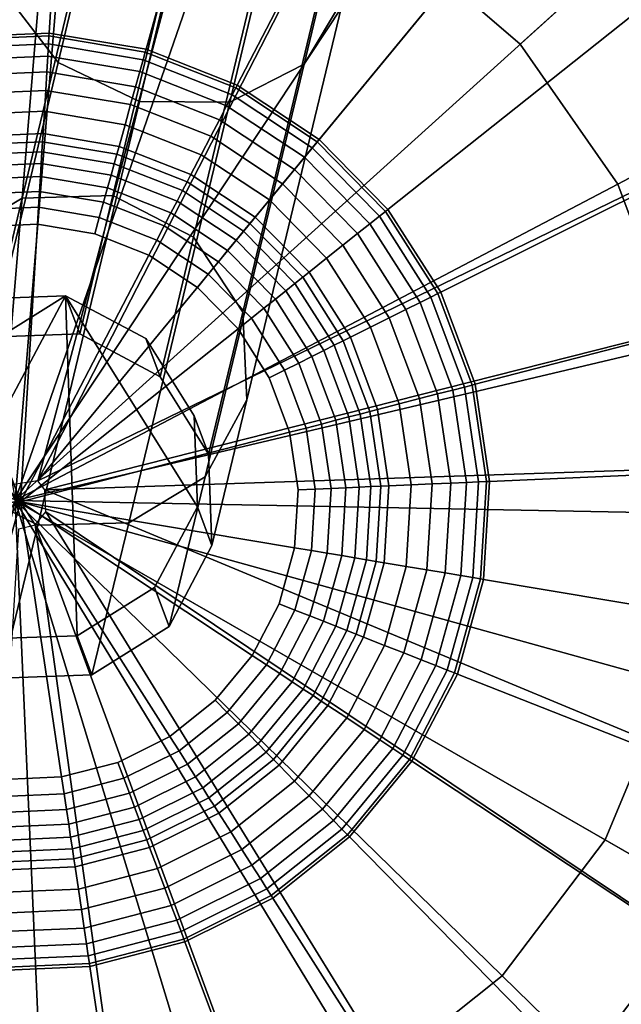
# Model space of a CAD drawing. Extents: x -43.1 to 43.1, y -41.3 to 41.3.
# Tile 301 of 656: x -5.1 to -4.57, y -18.104 to -17.236. Entities that reach past the tile are written whole.
import ezdxf

# ---------------------------------------------------------------- set-up
doc = ezdxf.new("R2010")
doc.units = 0
for name, color, linetype in [('CABLE.1', 18, 'CONTINUOUS'), ('LAMP', 7, 'CONTINUOUS'), ('LAMP_SUPPORT', 18, 'CONTINUOUS'), ('METAL_BASE', 254, 'CONTINUOUS')]:
    doc.layers.add(name, color=color, linetype=linetype)

msp = doc.modelspace()

# ---------------------------------------------------------------- linework, layer by layer
at = {"layer": 'CABLE.1'}
for points in [[(-4.9339, -16.7207, 41.2379), (-4.9808, -16.67, 41.2794), (-5.1113, -17.2154, 41.9161), (-5.0664, -17.2743, 41.8841)], [(-4.6869, -16.6835, 41.3387), (-4.7187, -16.7306, 41.2814), (-4.8492, -17.2757, 41.9177), (-4.8147, -17.2174, 41.962)], [(-4.8613, -16.7521, 41.2232), (-4.9339, -16.7207, 41.2379), (-5.0664, -17.2743, 41.8841), (-4.9945, -17.3086, 41.8728)], [(-4.7187, -16.7306, 41.2814), (-4.7826, -16.7558, 41.2391), (-4.915, -17.3091, 41.8851), (-4.8492, -17.2757, 41.9177)], [(-4.7826, -16.7558, 41.2391), (-4.8613, -16.7521, 41.2232), (-4.9945, -17.3086, 41.8728), (-4.915, -17.3091, 41.8851)], [(-5.0829, -17.0893, 42.0043), (-5.017, -17.0559, 42.037), (-5.0982, -17.3937, 42.7105), (-5.1657, -17.4342, 42.692)], [(-5.017, -17.0559, 42.037), (-4.9375, -17.0565, 42.0493), (-5.018, -17.3915, 42.7175), (-5.0982, -17.3937, 42.7105)], [(-4.9375, -17.0565, 42.0493), (-4.8657, -17.0908, 42.0379), (-4.9468, -17.4283, 42.7111), (-5.018, -17.3915, 42.7175)], [(-5.1174, -17.1477, 41.9601), (-5.0829, -17.0893, 42.0043), (-5.1657, -17.4342, 42.692), (-5.2025, -17.5022, 42.667)], [(-4.8657, -17.0908, 42.0379), (-4.8207, -17.1497, 42.006), (-4.9035, -17.4942, 42.693), (-4.9468, -17.4283, 42.7111)], [(-4.8207, -17.1497, 42.006), (-4.8147, -17.2174, 41.962), (-4.8998, -17.5715, 42.6681), (-4.9035, -17.4942, 42.693)], [(-5.0664, -17.2743, 41.8841), (-5.1113, -17.2154, 41.9161), (-5.1988, -17.5795, 42.6421), (-5.1555, -17.6454, 42.6241)], [(-4.8147, -17.2174, 41.962), (-4.8492, -17.2757, 41.9177), (-4.9366, -17.6395, 42.6431), (-4.8998, -17.5715, 42.6681)], [(-4.9945, -17.3086, 41.8728), (-5.0664, -17.2743, 41.8841), (-5.1555, -17.6454, 42.6241), (-5.0842, -17.6821, 42.6177)], [(-4.8492, -17.2757, 41.9177), (-4.915, -17.3091, 41.8851), (-5.0041, -17.68, 42.6247), (-4.9366, -17.6395, 42.6431)], [(-4.915, -17.3091, 41.8851), (-4.9945, -17.3086, 41.8728), (-5.0842, -17.6821, 42.6177), (-5.0041, -17.68, 42.6247)], [(-5.1657, -17.4342, 42.692), (-5.0982, -17.3937, 42.7105), (-5.1276, -17.5164, 43.4459), (-5.1957, -17.5591, 43.4413)], [(-5.0982, -17.3937, 42.7105), (-5.018, -17.3915, 42.7175), (-5.0473, -17.5135, 43.4482), (-5.1276, -17.5164, 43.4459)], [(-5.018, -17.3915, 42.7175), (-4.9468, -17.4283, 42.7111), (-4.9763, -17.5513, 43.4474), (-5.0473, -17.5135, 43.4482)], [(-4.9468, -17.4283, 42.7111), (-4.9035, -17.4942, 42.693), (-4.9336, -17.6196, 43.4438), (-4.9763, -17.5513, 43.4474)], [(-5.0599, -17.4798, 44.6056), (-5.2461, -17.5963, 44.607), (-5.2084, -17.5253, 44.6053), (-5.1402, -17.4827, 44.6048)], [(-5.0599, -17.4798, 44.6056), (-5.2007, -17.7447, 44.6118), (-5.2433, -17.6766, 44.6094), (-5.2461, -17.5963, 44.607)], [(-5.0599, -17.4798, 44.6056), (-5.0494, -17.7796, 44.6145), (-5.1297, -17.7824, 44.6137), (-5.2007, -17.7447, 44.6118)], [(-5.1276, -17.5164, 43.4459), (-5.0473, -17.5135, 43.4482), (-5.0599, -17.4798, 44.6056), (-5.1402, -17.4827, 44.6048)], [(-5.0473, -17.5135, 43.4482), (-4.9763, -17.5513, 43.4474), (-4.9889, -17.5175, 44.6075), (-5.0599, -17.4798, 44.6056)], [(-5.0599, -17.4798, 44.6056), (-4.9435, -17.666, 44.6123), (-4.9812, -17.737, 44.614), (-5.0494, -17.7796, 44.6145)], [(-5.0599, -17.4798, 44.6056), (-4.9889, -17.5175, 44.6075), (-4.9463, -17.5857, 44.6099), (-4.9435, -17.666, 44.6123)], [(-4.9035, -17.4942, 42.693), (-4.8998, -17.5715, 42.6681), (-4.9307, -17.7001, 43.4384), (-4.9336, -17.6196, 43.4438)], [(-4.9763, -17.5513, 43.4474), (-4.9336, -17.6196, 43.4438), (-4.9463, -17.5857, 44.6099), (-4.9889, -17.5175, 44.6075)], [(-4.8998, -17.5715, 42.6681), (-4.9366, -17.6395, 42.6431), (-4.9684, -17.7713, 43.4326), (-4.9307, -17.7001, 43.4384)], [(-4.9336, -17.6196, 43.4438), (-4.9307, -17.7001, 43.4384), (-4.9435, -17.666, 44.6123), (-4.9463, -17.5857, 44.6099)], [(-5.0842, -17.6821, 42.6177), (-5.1555, -17.6454, 42.6241), (-5.1878, -17.7791, 43.4265), (-5.1168, -17.8169, 43.4257)], [(-4.9366, -17.6395, 42.6431), (-5.0041, -17.68, 42.6247), (-5.0365, -17.814, 43.428), (-4.9684, -17.7713, 43.4326)], [(-4.9307, -17.7001, 43.4384), (-4.9684, -17.7713, 43.4326), (-4.9812, -17.737, 44.614), (-4.9435, -17.666, 44.6123)], [(-5.0041, -17.68, 42.6247), (-5.0842, -17.6821, 42.6177), (-5.1168, -17.8169, 43.4257), (-5.0365, -17.814, 43.428)], [(-4.9684, -17.7713, 43.4326), (-5.0365, -17.814, 43.428), (-5.0494, -17.7796, 44.6145), (-4.9812, -17.737, 44.614)], [(-5.0365, -17.814, 43.428), (-5.1168, -17.8169, 43.4257), (-5.1297, -17.7824, 44.6137), (-5.0494, -17.7796, 44.6145)]]:
    msp.add_3dface(points, dxfattribs=at)
at = {"layer": 'LAMP'}
for points in [[(-5.0421, -16.9054, 49.367), (-5.2317, -16.9137, 49.367), (-5.1041, -17.6602, 49.367), (-4.8563, -16.9445, 49.367)], [(-4.6861, -17.0286, 49.367), (-4.8563, -16.9445, 49.367), (-5.1041, -17.6602, 49.367), (-4.5421, -17.1524, 49.367)], [(-5.2053, -17.0686, 52.4972), (-5.055, -17.0621, 52.4972), (-5.1041, -17.6602, 52.4972), (-5.3492, -17.1124, 52.4972)], [(-4.9077, -17.0931, 52.4972), (-4.7729, -17.1598, 52.4972), (-5.1041, -17.6602, 52.4972), (-5.055, -17.0621, 52.4972)], [(-4.7149, -17.0721, 52.4759), (-4.5808, -17.1874, 52.4759), (-4.6588, -17.2579, 52.4972), (-4.7729, -17.1598, 52.4972)], [(-4.4929, -17.1079, 52.4176), (-4.3747, -17.2773, 52.4176), (-4.4797, -17.3324, 52.4759), (-4.5808, -17.1874, 52.4759)], [(-4.4335, -17.3082, 49.367), (-4.5421, -17.1524, 49.367), (-5.1041, -17.6602, 49.367), (-4.367, -17.486, 49.367)], [(-4.6588, -17.2579, 52.4972), (-4.5727, -17.3813, 52.4972), (-5.1041, -17.6602, 52.4972), (-4.7729, -17.1598, 52.4972)], [(-4.5808, -17.1874, 52.4759), (-4.4797, -17.3324, 52.4759), (-4.5727, -17.3813, 52.4972), (-4.6588, -17.2579, 52.4972)], [(-4.4797, -17.3324, 52.4759), (-4.4177, -17.498, 52.4759), (-4.52, -17.5222, 52.4972), (-4.5727, -17.3813, 52.4972)], [(-4.52, -17.5222, 52.4972), (-4.5041, -17.6718, 52.4972), (-5.1041, -17.6602, 52.4972), (-4.5727, -17.3813, 52.4972)], [(-4.3468, -17.6748, 49.367), (-4.367, -17.486, 49.367), (-5.1041, -17.6602, 49.367), (-4.3743, -17.8627, 49.367)], [(-5.2603, -18.4014, 49.367), (-5.0711, -18.417, 49.367), (-5.1041, -17.6602, 49.367), (-5.4397, -18.3393, 49.367)], [(-5.078, -18.2599, 52.4972), (-5.2279, -18.2475, 52.4972), (-5.1041, -17.6602, 52.4972), (-4.9297, -18.2345, 52.4972)], [(-4.5041, -17.6718, 52.4972), (-4.5258, -17.8206, 52.4972), (-4.5838, -17.9594, 52.4972), (-5.1041, -17.6602, 52.4972)], [(-4.884, -18.385, 49.367), (-4.7106, -18.3074, 49.367), (-5.1041, -17.6602, 49.367), (-5.0711, -18.417, 49.367)], [(-4.7923, -18.1731, 52.4972), (-4.9297, -18.2345, 52.4972), (-5.1041, -17.6602, 52.4972), (-4.6746, -18.0794, 52.4972)], [(-4.5621, -18.1892, 49.367), (-4.4475, -18.0378, 49.367), (-5.1041, -17.6602, 49.367), (-4.7106, -18.3074, 49.367)], [(-4.5838, -17.9594, 52.4972), (-4.6746, -18.0794, 52.4972), (-5.1041, -17.6602, 52.4972)], [(-4.3743, -17.8627, 49.367), (-5.1041, -17.6602, 49.367), (-4.4475, -18.0378, 49.367)], [(-4.4245, -17.8487, 52.4759), (-4.4927, -18.0118, 52.4759), (-4.5838, -17.9594, 52.4972), (-4.5258, -17.8206, 52.4972)], [(-4.4927, -18.0118, 52.4759), (-4.5994, -18.1528, 52.4759), (-4.6746, -18.0794, 52.4972), (-4.5838, -17.9594, 52.4972)], [(-4.39, -18.0709, 52.4176), (-4.5145, -18.2356, 52.4176), (-4.5994, -18.1528, 52.4759), (-4.4927, -18.0118, 52.4759)], [(-4.5994, -18.1528, 52.4759), (-4.7377, -18.2629, 52.4759), (-4.7923, -18.1731, 52.4972), (-4.6746, -18.0794, 52.4972)]]:
    msp.add_3dface(points, dxfattribs=at)
at = {"layer": 'LAMP_SUPPORT'}
for points in [[(-5.1194, -17.6484, 48.7749), (-5.4343, -16.766, 48.7749), (-5.2408, -16.7159, 48.7749), (-5.0411, -16.7072, 48.7749)], [(-5.0843, -17.6431, 48.7749), (-5.1194, -17.6484, 48.7749), (-5.0411, -16.7072, 48.7749), (-4.844, -16.7402, 48.7749)], [(-5.0843, -17.6431, 48.7749), (-4.844, -16.7402, 48.7749), (-4.658, -16.8135, 48.7749)], [(-5.0843, -17.6431, 48.7749), (-4.658, -16.8135, 48.7749), (-4.4913, -16.9238, 48.7749)], [(-5.0526, -16.8948, 44.9914), (-5.213, -16.9018, 44.9914), (-5.1607, -17.252, 44.9914), (-5.0742, -17.2482, 44.9914)], [(-4.8942, -16.9213, 44.9914), (-5.0526, -16.8948, 44.9914), (-5.0742, -17.2482, 44.9914), (-4.9888, -17.2625, 44.9914)], [(-5.0843, -17.6431, 48.7749), (-4.4913, -16.9238, 48.7749), (-4.3513, -17.0663, 48.7749), (-4.2439, -17.2349, 48.7749)], [(-4.7448, -16.9801, 44.9914), (-4.8942, -16.9213, 44.9914), (-4.9888, -17.2625, 44.9914), (-4.9083, -17.2942, 44.9914)], [(-4.6109, -17.0688, 44.9914), (-4.7448, -16.9801, 44.9914), (-4.9083, -17.2942, 44.9914), (-4.8361, -17.342, 44.9914)], [(-4.4983, -17.1833, 44.9914), (-4.6109, -17.0688, 44.9914), (-4.8361, -17.342, 44.9914), (-4.7754, -17.4038, 44.9914)], [(-4.412, -17.3188, 44.9914), (-4.4983, -17.1833, 44.9914), (-4.7754, -17.4038, 44.9914), (-4.7289, -17.4768, 44.9914)], [(-5.0781, -17.6509, 48.7749), (-5.0843, -17.6431, 48.7749), (-4.2439, -17.2349, 48.7749), (-4.1739, -17.4221, 48.7749)], [(-5.0742, -17.2482, 44.9914), (-5.1607, -17.252, 44.9914), (-5.1603, -17.2546, 44.9718), (-5.0744, -17.2508, 44.9718)], [(-5.0744, -17.2508, 44.9718), (-5.1603, -17.2546, 44.9718), (-5.1593, -17.2615, 44.9195), (-5.0748, -17.2578, 44.9195)], [(-4.9895, -17.265, 44.9718), (-5.0744, -17.2508, 44.9718), (-5.0748, -17.2578, 44.9195), (-4.9914, -17.2718, 44.9195)], [(-4.9888, -17.2625, 44.9914), (-5.0742, -17.2482, 44.9914), (-5.0744, -17.2508, 44.9718), (-4.9895, -17.265, 44.9718)], [(-5.0748, -17.2578, 44.9195), (-5.1593, -17.2615, 44.9195), (-5.1577, -17.2721, 44.8443), (-5.0755, -17.2685, 44.8443)], [(-4.9914, -17.2718, 44.9195), (-5.0748, -17.2578, 44.9195), (-5.0755, -17.2685, 44.8443), (-4.9943, -17.2821, 44.8443)], [(-4.9083, -17.2942, 44.9914), (-4.9888, -17.2625, 44.9914), (-4.9895, -17.265, 44.9718), (-4.9095, -17.2966, 44.9718)], [(-5.0755, -17.2685, 44.8443), (-5.1577, -17.2721, 44.8443), (-5.1557, -17.2858, 44.756), (-5.0763, -17.2823, 44.756)], [(-4.9943, -17.2821, 44.8443), (-5.0755, -17.2685, 44.8443), (-5.0763, -17.2823, 44.756), (-4.998, -17.2955, 44.756)], [(-4.9127, -17.3027, 44.9195), (-4.9914, -17.2718, 44.9195), (-4.9943, -17.2821, 44.8443), (-4.9177, -17.3123, 44.8443)], [(-4.9095, -17.2966, 44.9718), (-4.9895, -17.265, 44.9718), (-4.9914, -17.2718, 44.9195), (-4.9127, -17.3027, 44.9195)], [(-5.0763, -17.2823, 44.756), (-5.1557, -17.2858, 44.756), (-5.1532, -17.3021, 44.6643), (-5.0773, -17.2988, 44.6643)], [(-4.998, -17.2955, 44.756), (-5.0763, -17.2823, 44.756), (-5.0773, -17.2988, 44.6643), (-5.0024, -17.3113, 44.6643)], [(-4.9177, -17.3123, 44.8443), (-4.9943, -17.2821, 44.8443), (-4.998, -17.2955, 44.756), (-4.9241, -17.3246, 44.756)], [(-5.0773, -17.2988, 44.6643), (-5.1532, -17.3021, 44.6643), (-5.1505, -17.3203, 44.5791), (-5.0784, -17.3171, 44.5791)], [(-5.0024, -17.3113, 44.6643), (-5.0773, -17.2988, 44.6643), (-5.0784, -17.3171, 44.5791), (-5.0073, -17.329, 44.5791)], [(-4.9241, -17.3246, 44.756), (-4.998, -17.2955, 44.756), (-5.0024, -17.3113, 44.6643), (-4.9317, -17.3391, 44.6643)], [(-4.8378, -17.344, 44.9718), (-4.9095, -17.2966, 44.9718), (-4.9127, -17.3027, 44.9195), (-4.8422, -17.3494, 44.9195)], [(-4.8361, -17.342, 44.9914), (-4.9083, -17.2942, 44.9914), (-4.9095, -17.2966, 44.9718), (-4.8378, -17.344, 44.9718)], [(-4.8422, -17.3494, 44.9195), (-4.9127, -17.3027, 44.9195), (-4.9177, -17.3123, 44.8443), (-4.849, -17.3577, 44.8443)], [(-4.9317, -17.3391, 44.6643), (-5.0024, -17.3113, 44.6643), (-5.0073, -17.329, 44.5791), (-4.9402, -17.3555, 44.5791)], [(-4.849, -17.3577, 44.8443), (-4.9177, -17.3123, 44.8443), (-4.9241, -17.3246, 44.756), (-4.8579, -17.3684, 44.756)], [(-5.0784, -17.3171, 44.5791), (-5.1505, -17.3203, 44.5791), (-5.1476, -17.3398, 44.5101), (-5.0796, -17.3369, 44.5101)], [(-5.0073, -17.329, 44.5791), (-5.0784, -17.3171, 44.5791), (-5.0796, -17.3369, 44.5101), (-5.0126, -17.3481, 44.5101)], [(-4.8579, -17.3684, 44.756), (-4.9241, -17.3246, 44.756), (-4.9317, -17.3391, 44.6643), (-4.8683, -17.3811, 44.6643)], [(-4.3558, -17.4692, 44.9914), (-4.412, -17.3188, 44.9914), (-4.7289, -17.4768, 44.9914), (-4.6986, -17.5579, 44.9914)], [(-4.9402, -17.3555, 44.5791), (-5.0073, -17.329, 44.5791), (-5.0126, -17.3481, 44.5101), (-4.9493, -17.373, 44.5101)], [(-5.0796, -17.3369, 44.5101), (-5.1476, -17.3398, 44.5101), (-5.1465, -17.3469, 44.4929), (-5.0801, -17.344, 44.4929)], [(-5.0126, -17.3481, 44.5101), (-5.0796, -17.3369, 44.5101), (-5.0801, -17.344, 44.4929), (-5.0145, -17.3549, 44.4929)], [(-4.8683, -17.3811, 44.6643), (-4.9317, -17.3391, 44.6643), (-4.9402, -17.3555, 44.5791), (-4.88, -17.3953, 44.5791)], [(-4.7754, -17.4038, 44.9914), (-4.8361, -17.342, 44.9914), (-4.8378, -17.344, 44.9718), (-4.7775, -17.4054, 44.9718)], [(-5.0801, -17.344, 44.4929), (-5.1465, -17.3469, 44.4929), (-5.1452, -17.3556, 44.477), (-5.0806, -17.3528, 44.477)], [(-5.0145, -17.3549, 44.4929), (-5.0801, -17.344, 44.4929), (-5.0806, -17.3528, 44.477), (-5.0168, -17.3634, 44.477)], [(-4.9493, -17.373, 44.5101), (-5.0126, -17.3481, 44.5101), (-5.0145, -17.3549, 44.4929), (-4.9526, -17.3793, 44.4929)], [(-4.7829, -17.4097, 44.9195), (-4.8422, -17.3494, 44.9195), (-4.849, -17.3577, 44.8443), (-4.7913, -17.4164, 44.8443)], [(-4.7775, -17.4054, 44.9718), (-4.8378, -17.344, 44.9718), (-4.8422, -17.3494, 44.9195), (-4.7829, -17.4097, 44.9195)], [(-5.0806, -17.3528, 44.477), (-5.1452, -17.3556, 44.477), (-5.1437, -17.3658, 44.4631), (-5.0812, -17.3631, 44.4631)], [(-5.0168, -17.3634, 44.477), (-5.0806, -17.3528, 44.477), (-5.0812, -17.3631, 44.4631), (-5.0196, -17.3734, 44.4631)], [(-4.9526, -17.3793, 44.4929), (-5.0145, -17.3549, 44.4929), (-5.0168, -17.3634, 44.477), (-4.9567, -17.3871, 44.477)], [(-4.88, -17.3953, 44.5791), (-4.9402, -17.3555, 44.5791), (-4.9493, -17.373, 44.5101), (-4.8926, -17.4105, 44.5101)], [(-4.7913, -17.4164, 44.8443), (-4.849, -17.3577, 44.8443), (-4.8579, -17.3684, 44.756), (-4.8022, -17.425, 44.756)], [(-5.0812, -17.3631, 44.4631), (-5.1437, -17.3658, 44.4631), (-5.142, -17.3774, 44.4514), (-5.082, -17.3748, 44.4514)], [(-5.0196, -17.3734, 44.4631), (-5.0812, -17.3631, 44.4631), (-5.082, -17.3748, 44.4514), (-5.0227, -17.3847, 44.4514)], [(-4.9567, -17.3871, 44.477), (-5.0168, -17.3634, 44.477), (-5.0196, -17.3734, 44.4631), (-4.9614, -17.3963, 44.4631)], [(-4.8022, -17.425, 44.756), (-4.8579, -17.3684, 44.756), (-4.8683, -17.3811, 44.6643), (-4.8151, -17.4353, 44.6643)], [(-5.082, -17.3748, 44.4514), (-5.142, -17.3774, 44.4514), (-5.14, -17.3903, 44.4425), (-5.0828, -17.3878, 44.4425)], [(-5.0227, -17.3847, 44.4514), (-5.082, -17.3748, 44.4514), (-5.0828, -17.3878, 44.4425), (-5.0262, -17.3972, 44.4425)], [(-4.9614, -17.3963, 44.4631), (-5.0196, -17.3734, 44.4631), (-5.0227, -17.3847, 44.4514), (-4.9669, -17.4067, 44.4514)], [(-4.8926, -17.4105, 44.5101), (-4.9493, -17.373, 44.5101), (-4.9526, -17.3793, 44.4929), (-4.8971, -17.416, 44.4929)], [(-4.9669, -17.4067, 44.4514), (-5.0227, -17.3847, 44.4514), (-5.0262, -17.3972, 44.4425), (-4.9729, -17.4183, 44.4425)], [(-4.8971, -17.416, 44.4929), (-4.9526, -17.3793, 44.4929), (-4.9567, -17.3871, 44.477), (-4.9027, -17.4228, 44.477)], [(-4.8151, -17.4353, 44.6643), (-4.8683, -17.3811, 44.6643), (-4.88, -17.3953, 44.5791), (-4.8295, -17.4467, 44.5791)], [(-5.0828, -17.3878, 44.4425), (-5.14, -17.3903, 44.4425), (-5.138, -17.4042, 44.4368), (-5.0836, -17.4018, 44.4368)], [(-5.0262, -17.3972, 44.4425), (-5.0828, -17.3878, 44.4425), (-5.0836, -17.4018, 44.4368), (-5.03, -17.4108, 44.4368)], [(-4.9027, -17.4228, 44.477), (-4.9567, -17.3871, 44.477), (-4.9614, -17.3963, 44.4631), (-4.9093, -17.4308, 44.4631)], [(-5.0836, -17.4018, 44.4368), (-5.138, -17.4042, 44.4368), (-5.1357, -17.4191, 44.4348), (-5.0845, -17.4168, 44.4348)], [(-5.03, -17.4108, 44.4368), (-5.0836, -17.4018, 44.4368), (-5.0845, -17.4168, 44.4348), (-5.034, -17.4253, 44.4348)], [(-4.9729, -17.4183, 44.4425), (-5.0262, -17.3972, 44.4425), (-5.03, -17.4108, 44.4368), (-4.9794, -17.4307, 44.4368)], [(-4.9093, -17.4308, 44.4631), (-4.9614, -17.3963, 44.4631), (-4.9669, -17.4067, 44.4514), (-4.9168, -17.4399, 44.4514)], [(-4.8295, -17.4467, 44.5791), (-4.88, -17.3953, 44.5791), (-4.8926, -17.4105, 44.5101), (-4.8449, -17.459, 44.5101)], [(-4.9794, -17.4307, 44.4368), (-5.03, -17.4108, 44.4368), (-5.034, -17.4253, 44.4348), (-4.9863, -17.4441, 44.4348)], [(-4.9168, -17.4399, 44.4514), (-4.9669, -17.4067, 44.4514), (-4.9729, -17.4183, 44.4425), (-4.925, -17.4499, 44.4425)], [(-4.8449, -17.459, 44.5101), (-4.8926, -17.4105, 44.5101), (-4.8971, -17.416, 44.4929), (-4.8505, -17.4635, 44.4929)], [(-4.7375, -17.481, 44.9195), (-4.7829, -17.4097, 44.9195), (-4.7913, -17.4164, 44.8443), (-4.7471, -17.4858, 44.8443)], [(-4.7313, -17.4779, 44.9718), (-4.7775, -17.4054, 44.9718), (-4.7829, -17.4097, 44.9195), (-4.7375, -17.481, 44.9195)], [(-4.7289, -17.4768, 44.9914), (-4.7754, -17.4038, 44.9914), (-4.7775, -17.4054, 44.9718), (-4.7313, -17.4779, 44.9718)], [(-5.0845, -17.4168, 44.4348), (-5.1357, -17.4191, 44.4348), (-5.1854, -17.4319, 44.4348), (-5.0995, -17.6615, 44.4348)], [(-5.034, -17.4253, 44.4348), (-5.0845, -17.4168, 44.4348), (-5.0995, -17.6615, 44.4348), (-4.9863, -17.4441, 44.4348)], [(-4.925, -17.4499, 44.4425), (-4.9729, -17.4183, 44.4425), (-4.9794, -17.4307, 44.4368), (-4.934, -17.4608, 44.4368)], [(-4.8505, -17.4635, 44.4929), (-4.8971, -17.416, 44.4929), (-4.9027, -17.4228, 44.477), (-4.8574, -17.469, 44.477)], [(-4.7471, -17.4858, 44.8443), (-4.7913, -17.4164, 44.8443), (-4.8022, -17.425, 44.756), (-4.7595, -17.492, 44.756)], [(-5.0781, -17.6509, 48.7749), (-4.1739, -17.4221, 48.7749), (-4.1443, -17.6198, 48.7749)], [(-4.8574, -17.469, 44.477), (-4.9027, -17.4228, 44.477), (-4.9093, -17.4308, 44.4631), (-4.8655, -17.4754, 44.4631)], [(-4.7595, -17.492, 44.756), (-4.8022, -17.425, 44.756), (-4.8151, -17.4353, 44.6643), (-4.7742, -17.4994, 44.6643)], [(-5.1854, -17.4319, 44.4348), (-5.2312, -17.4548, 44.4348), (-5.2713, -17.4867, 44.4348), (-5.0995, -17.6615, 44.4348)], [(-4.934, -17.4608, 44.4368), (-4.9794, -17.4307, 44.4368), (-4.9863, -17.4441, 44.4348), (-4.9435, -17.4724, 44.4348)], [(-4.8655, -17.4754, 44.4631), (-4.9093, -17.4308, 44.4631), (-4.9168, -17.4399, 44.4514), (-4.8747, -17.4827, 44.4514)], [(-4.7742, -17.4994, 44.6643), (-4.8151, -17.4353, 44.6643), (-4.8295, -17.4467, 44.5791), (-4.7907, -17.5076, 44.5791)], [(-4.9076, -17.5089, 44.4348), (-4.9435, -17.4724, 44.4348), (-4.9863, -17.4441, 44.4348), (-5.0995, -17.6615, 44.4348)], [(-4.8747, -17.4827, 44.4514), (-4.9168, -17.4399, 44.4514), (-4.925, -17.4499, 44.4425), (-4.8849, -17.4908, 44.4425)], [(-4.7907, -17.5076, 44.5791), (-4.8295, -17.4467, 44.5791), (-4.8449, -17.459, 44.5101), (-4.8084, -17.5164, 44.5101)], [(-4.8849, -17.4908, 44.4425), (-4.925, -17.4499, 44.4425), (-4.934, -17.4608, 44.4368), (-4.8959, -17.4996, 44.4368)], [(-4.8959, -17.4996, 44.4368), (-4.934, -17.4608, 44.4368), (-4.9435, -17.4724, 44.4348), (-4.9076, -17.5089, 44.4348)], [(-4.8148, -17.5196, 44.4929), (-4.8505, -17.4635, 44.4929), (-4.8574, -17.469, 44.477), (-4.8227, -17.5235, 44.477)], [(-4.8084, -17.5164, 44.5101), (-4.8449, -17.459, 44.5101), (-4.8505, -17.4635, 44.4929), (-4.8148, -17.5196, 44.4929)], [(-4.8227, -17.5235, 44.477), (-4.8574, -17.469, 44.477), (-4.8655, -17.4754, 44.4631), (-4.8319, -17.5281, 44.4631)], [(-4.332, -17.628, 44.9914), (-4.3558, -17.4692, 44.9914), (-4.6986, -17.5579, 44.9914), (-4.6858, -17.6435, 44.9914)], [(-4.8319, -17.5281, 44.4631), (-4.8655, -17.4754, 44.4631), (-4.8747, -17.4827, 44.4514), (-4.8424, -17.5334, 44.4514)], [(-4.7079, -17.5603, 44.9195), (-4.7375, -17.481, 44.9195), (-4.7471, -17.4858, 44.8443), (-4.7183, -17.5629, 44.8443)], [(-4.7011, -17.5585, 44.9718), (-4.7313, -17.4779, 44.9718), (-4.7375, -17.481, 44.9195), (-4.7079, -17.5603, 44.9195)], [(-4.6986, -17.5579, 44.9914), (-4.7289, -17.4768, 44.9914), (-4.7313, -17.4779, 44.9718), (-4.7011, -17.5585, 44.9718)], [(-5.2713, -17.4867, 44.4348), (-5.3039, -17.5262, 44.4348), (-5.3276, -17.5717, 44.4348), (-5.0995, -17.6615, 44.4348)], [(-4.8424, -17.5334, 44.4514), (-4.8747, -17.4827, 44.4514), (-4.8849, -17.4908, 44.4425), (-4.854, -17.5392, 44.4425)], [(-4.7183, -17.5629, 44.8443), (-4.7471, -17.4858, 44.8443), (-4.7595, -17.492, 44.756), (-4.7317, -17.5664, 44.756)], [(-4.854, -17.5392, 44.4425), (-4.8849, -17.4908, 44.4425), (-4.8959, -17.4996, 44.4368), (-4.8666, -17.5454, 44.4368)], [(-4.7317, -17.5664, 44.756), (-4.7595, -17.492, 44.756), (-4.7742, -17.4994, 44.6643), (-4.7476, -17.5705, 44.6643)], [(-4.8666, -17.5454, 44.4368), (-4.8959, -17.4996, 44.4368), (-4.9076, -17.5089, 44.4348), (-4.8801, -17.5521, 44.4348)], [(-4.7476, -17.5705, 44.6643), (-4.7742, -17.4994, 44.6643), (-4.7907, -17.5076, 44.5791), (-4.7654, -17.5751, 44.5791)], [(-4.8621, -17.6001, 44.4348), (-4.8801, -17.5521, 44.4348), (-4.9076, -17.5089, 44.4348), (-5.0995, -17.6615, 44.4348)], [(-4.7654, -17.5751, 44.5791), (-4.7907, -17.5076, 44.5791), (-4.8084, -17.5164, 44.5101), (-4.7846, -17.5801, 44.5101)], [(-4.8, -17.5841, 44.477), (-4.8227, -17.5235, 44.477), (-4.8319, -17.5281, 44.4631), (-4.81, -17.5867, 44.4631)], [(-4.7915, -17.5819, 44.4929), (-4.8148, -17.5196, 44.4929), (-4.8227, -17.5235, 44.477), (-4.8, -17.5841, 44.477)], [(-4.7846, -17.5801, 44.5101), (-4.8084, -17.5164, 44.5101), (-4.8148, -17.5196, 44.4929), (-4.7915, -17.5819, 44.4929)], [(-4.8214, -17.5896, 44.4514), (-4.8424, -17.5334, 44.4514), (-4.854, -17.5392, 44.4425), (-4.834, -17.5929, 44.4425)], [(-4.81, -17.5867, 44.4631), (-4.8319, -17.5281, 44.4631), (-4.8424, -17.5334, 44.4514), (-4.8214, -17.5896, 44.4514)], [(-4.834, -17.5929, 44.4425), (-4.854, -17.5392, 44.4425), (-4.8666, -17.5454, 44.4368), (-4.8476, -17.5964, 44.4368)], [(-4.8476, -17.5964, 44.4368), (-4.8666, -17.5454, 44.4368), (-4.8801, -17.5521, 44.4348), (-4.8621, -17.6001, 44.4348)], [(-4.6884, -17.6436, 44.9718), (-4.7011, -17.5585, 44.9718), (-4.7079, -17.5603, 44.9195), (-4.6954, -17.6439, 44.9195)], [(-4.6858, -17.6435, 44.9914), (-4.6986, -17.5579, 44.9914), (-4.7011, -17.5585, 44.9718), (-4.6884, -17.6436, 44.9718)], [(-4.72, -17.645, 44.756), (-4.7317, -17.5664, 44.756), (-4.7476, -17.5705, 44.6643), (-4.7364, -17.6457, 44.6643)], [(-4.7061, -17.6444, 44.8443), (-4.7183, -17.5629, 44.8443), (-4.7317, -17.5664, 44.756), (-4.72, -17.645, 44.756)], [(-4.6954, -17.6439, 44.9195), (-4.7079, -17.5603, 44.9195), (-4.7183, -17.5629, 44.8443), (-4.7061, -17.6444, 44.8443)], [(-5.3276, -17.5717, 44.4348), (-5.3413, -17.6211, 44.4348), (-5.3444, -17.6722, 44.4348), (-5.0995, -17.6615, 44.4348)], [(-4.7548, -17.6465, 44.5791), (-4.7654, -17.5751, 44.5791), (-4.7846, -17.5801, 44.5101), (-4.7745, -17.6473, 44.5101)], [(-4.7364, -17.6457, 44.6643), (-4.7476, -17.5705, 44.6643), (-4.7654, -17.5751, 44.5791), (-4.7548, -17.6465, 44.5791)], [(-4.7904, -17.648, 44.477), (-4.8, -17.5841, 44.477), (-4.81, -17.5867, 44.4631), (-4.8008, -17.6485, 44.4631)], [(-4.7816, -17.6477, 44.4929), (-4.7915, -17.5819, 44.4929), (-4.8, -17.5841, 44.477), (-4.7904, -17.648, 44.477)], [(-4.7745, -17.6473, 44.5101), (-4.7846, -17.5801, 44.5101), (-4.7915, -17.5819, 44.4929), (-4.7816, -17.6477, 44.4929)], [(-4.8255, -17.6496, 44.4425), (-4.834, -17.5929, 44.4425), (-4.8476, -17.5964, 44.4368), (-4.8396, -17.6502, 44.4368)], [(-4.8125, -17.649, 44.4514), (-4.8214, -17.5896, 44.4514), (-4.834, -17.5929, 44.4425), (-4.8255, -17.6496, 44.4425)], [(-4.8008, -17.6485, 44.4631), (-4.81, -17.5867, 44.4631), (-4.8214, -17.5896, 44.4514), (-4.8125, -17.649, 44.4514)], [(-4.8577, -17.702, 44.4348), (-4.8546, -17.6508, 44.4348), (-4.8621, -17.6001, 44.4348), (-5.0995, -17.6615, 44.4348)], [(-4.8396, -17.6502, 44.4368), (-4.8476, -17.5964, 44.4368), (-4.8621, -17.6001, 44.4348), (-4.8546, -17.6508, 44.4348)], [(-5.0781, -17.6509, 48.7749), (-4.1443, -17.6198, 48.7749), (-4.1565, -17.8193, 48.7749), (-4.2099, -18.0119, 48.7749)], [(-4.3418, -17.7883, 44.9914), (-4.332, -17.628, 44.9914), (-4.6858, -17.6435, 44.9914), (-4.6911, -17.7299, 44.9914)], [(-4.741, -17.7215, 44.6643), (-4.7364, -17.6457, 44.6643), (-4.7548, -17.6465, 44.5791), (-4.7592, -17.7185, 44.5791)], [(-4.7248, -17.7242, 44.756), (-4.72, -17.645, 44.756), (-4.7364, -17.6457, 44.6643), (-4.741, -17.7215, 44.6643)], [(-4.7111, -17.7265, 44.8443), (-4.7061, -17.6444, 44.8443), (-4.72, -17.645, 44.756), (-4.7248, -17.7242, 44.756)], [(-4.7006, -17.7283, 44.9195), (-4.6954, -17.6439, 44.9195), (-4.7061, -17.6444, 44.8443), (-4.7111, -17.7265, 44.8443)], [(-4.6937, -17.7294, 44.9718), (-4.6884, -17.6436, 44.9718), (-4.6954, -17.6439, 44.9195), (-4.7006, -17.7283, 44.9195)], [(-4.6911, -17.7299, 44.9914), (-4.6858, -17.6435, 44.9914), (-4.6884, -17.6436, 44.9718), (-4.6937, -17.7294, 44.9718)], [(-5.0773, -17.6703, 48.7749), (-5.0781, -17.6509, 48.7749), (-4.2099, -18.0119, 48.7749), (-4.3022, -18.1892, 48.7749)], [(-4.8429, -17.7045, 44.4368), (-4.8396, -17.6502, 44.4368), (-4.8546, -17.6508, 44.4348), (-4.8577, -17.702, 44.4348)], [(-4.829, -17.7068, 44.4425), (-4.8255, -17.6496, 44.4425), (-4.8396, -17.6502, 44.4368), (-4.8429, -17.7045, 44.4368)], [(-4.8162, -17.7089, 44.4514), (-4.8125, -17.649, 44.4514), (-4.8255, -17.6496, 44.4425), (-4.829, -17.7068, 44.4425)], [(-4.8046, -17.7109, 44.4631), (-4.8008, -17.6485, 44.4631), (-4.8125, -17.649, 44.4514), (-4.8162, -17.7089, 44.4514)], [(-4.7944, -17.7126, 44.477), (-4.7904, -17.648, 44.477), (-4.8008, -17.6485, 44.4631), (-4.8046, -17.7109, 44.4631)], [(-4.7857, -17.714, 44.4929), (-4.7816, -17.6477, 44.4929), (-4.7904, -17.648, 44.477), (-4.7944, -17.7126, 44.477)], [(-4.7787, -17.7152, 44.5101), (-4.7745, -17.6473, 44.5101), (-4.7816, -17.6477, 44.4929), (-4.7857, -17.714, 44.4929)], [(-4.7592, -17.7185, 44.5791), (-4.7548, -17.6465, 44.5791), (-4.7745, -17.6473, 44.5101), (-4.7787, -17.7152, 44.5101)], [(-5.3444, -17.6722, 44.4348), (-5.3369, -17.7229, 44.4348), (-5.3189, -17.7709, 44.4348), (-5.0995, -17.6615, 44.4348)], [(-5.3189, -17.7709, 44.4348), (-5.2914, -17.8142, 44.4348), (-5.2554, -17.8507, 44.4348), (-5.0995, -17.6615, 44.4348)], [(-5.2554, -17.8507, 44.4348), (-5.2127, -17.879, 44.4348), (-5.165, -17.8978, 44.4348), (-5.0995, -17.6615, 44.4348)], [(-5.165, -17.8978, 44.4348), (-5.1145, -17.9062, 44.4348), (-5.0633, -17.904, 44.4348), (-5.0995, -17.6615, 44.4348)], [(-5.0633, -17.904, 44.4348), (-5.0136, -17.8912, 44.4348), (-4.9678, -17.8683, 44.4348), (-5.0995, -17.6615, 44.4348)], [(-4.9678, -17.8683, 44.4348), (-4.9277, -17.8364, 44.4348), (-4.8951, -17.7969, 44.4348), (-5.0995, -17.6615, 44.4348)], [(-4.8951, -17.7969, 44.4348), (-4.8714, -17.7514, 44.4348), (-4.8577, -17.702, 44.4348), (-5.0995, -17.6615, 44.4348)], [(-5.0867, -17.6817, 48.7749), (-5.0773, -17.6703, 48.7749), (-4.5858, -18.4679, 48.7749), (-4.7647, -18.5571, 48.7749)], [(-5.0773, -17.6703, 48.7749), (-4.3022, -18.1892, 48.7749), (-4.4294, -18.3435, 48.7749), (-4.5858, -18.4679, 48.7749)], [(-5.101, -17.6854, 48.7749), (-5.0867, -17.6817, 48.7749), (-4.9582, -18.6071, 48.7749), (-5.1579, -18.6158, 48.7749)], [(-5.0867, -17.6817, 48.7749), (-4.7647, -18.5571, 48.7749), (-4.9582, -18.6071, 48.7749)], [(-4.8574, -17.7569, 44.4368), (-4.8429, -17.7045, 44.4368), (-4.8577, -17.702, 44.4348), (-4.8714, -17.7514, 44.4348)], [(-4.8443, -17.7621, 44.4425), (-4.829, -17.7068, 44.4425), (-4.8429, -17.7045, 44.4368), (-4.8574, -17.7569, 44.4368)], [(-4.8322, -17.7668, 44.4514), (-4.8162, -17.7089, 44.4514), (-4.829, -17.7068, 44.4425), (-4.8443, -17.7621, 44.4425)], [(-4.8213, -17.7711, 44.4631), (-4.8046, -17.7109, 44.4631), (-4.8162, -17.7089, 44.4514), (-4.8322, -17.7668, 44.4514)], [(-4.8117, -17.7749, 44.477), (-4.7944, -17.7126, 44.477), (-4.8046, -17.7109, 44.4631), (-4.8213, -17.7711, 44.4631)], [(-4.8035, -17.7781, 44.4929), (-4.7857, -17.714, 44.4929), (-4.7944, -17.7126, 44.477), (-4.8117, -17.7749, 44.477)], [(-4.7969, -17.7807, 44.5101), (-4.7787, -17.7152, 44.5101), (-4.7857, -17.714, 44.4929), (-4.8035, -17.7781, 44.4929)], [(-4.7785, -17.788, 44.5791), (-4.7592, -17.7185, 44.5791), (-4.7787, -17.7152, 44.5101), (-4.7969, -17.7807, 44.5101)], [(-4.7613, -17.7947, 44.6643), (-4.741, -17.7215, 44.6643), (-4.7592, -17.7185, 44.5791), (-4.7785, -17.788, 44.5791)], [(-4.746, -17.8008, 44.756), (-4.7248, -17.7242, 44.756), (-4.741, -17.7215, 44.6643), (-4.7613, -17.7947, 44.6643)], [(-4.7331, -17.8059, 44.8443), (-4.7111, -17.7265, 44.8443), (-4.7248, -17.7242, 44.756), (-4.746, -17.8008, 44.756)], [(-4.7231, -17.8098, 44.9195), (-4.7006, -17.7283, 44.9195), (-4.7111, -17.7265, 44.8443), (-4.7331, -17.8059, 44.8443)], [(-4.7167, -17.8123, 44.9718), (-4.6937, -17.7294, 44.9718), (-4.7006, -17.7283, 44.9195), (-4.7231, -17.8098, 44.9195)], [(-4.7142, -17.8133, 44.9914), (-4.6911, -17.7299, 44.9914), (-4.6937, -17.7294, 44.9718), (-4.7167, -17.8123, 44.9718)], [(-4.3847, -17.9431, 44.9914), (-4.3418, -17.7883, 44.9914), (-4.6911, -17.7299, 44.9914), (-4.7142, -17.8133, 44.9914)], [(-4.8825, -17.8051, 44.4368), (-4.8574, -17.7569, 44.4368), (-4.8714, -17.7514, 44.4348), (-4.8951, -17.7969, 44.4348)], [(-4.8708, -17.8129, 44.4425), (-4.8443, -17.7621, 44.4425), (-4.8574, -17.7569, 44.4368), (-4.8825, -17.8051, 44.4368)], [(-4.86, -17.8201, 44.4514), (-4.8322, -17.7668, 44.4514), (-4.8443, -17.7621, 44.4425), (-4.8708, -17.8129, 44.4425)], [(-4.8502, -17.8266, 44.4631), (-4.8213, -17.7711, 44.4631), (-4.8322, -17.7668, 44.4514), (-4.86, -17.8201, 44.4514)], [(-4.8415, -17.8323, 44.477), (-4.8117, -17.7749, 44.477), (-4.8213, -17.7711, 44.4631), (-4.8502, -17.8266, 44.4631)], [(-4.8342, -17.8371, 44.4929), (-4.8035, -17.7781, 44.4929), (-4.8117, -17.7749, 44.477), (-4.8415, -17.8323, 44.477)], [(-4.8283, -17.8411, 44.5101), (-4.7969, -17.7807, 44.5101), (-4.8035, -17.7781, 44.4929), (-4.8342, -17.8371, 44.4929)], [(-4.8118, -17.852, 44.5791), (-4.7785, -17.788, 44.5791), (-4.7969, -17.7807, 44.5101), (-4.8283, -17.8411, 44.5101)], [(-4.7964, -17.8621, 44.6643), (-4.7613, -17.7947, 44.6643), (-4.7785, -17.788, 44.5791), (-4.8118, -17.852, 44.5791)], [(-4.9171, -17.8471, 44.4368), (-4.8825, -17.8051, 44.4368), (-4.8951, -17.7969, 44.4348), (-4.9277, -17.8364, 44.4348)], [(-4.7827, -17.8712, 44.756), (-4.746, -17.8008, 44.756), (-4.7613, -17.7947, 44.6643), (-4.7964, -17.8621, 44.6643)], [(-4.7711, -17.8789, 44.8443), (-4.7331, -17.8059, 44.8443), (-4.746, -17.8008, 44.756), (-4.7827, -17.8712, 44.756)], [(-4.9073, -17.8572, 44.4425), (-4.8708, -17.8129, 44.4425), (-4.8825, -17.8051, 44.4368), (-4.9171, -17.8471, 44.4368)], [(-4.7622, -17.8848, 44.9195), (-4.7231, -17.8098, 44.9195), (-4.7331, -17.8059, 44.8443), (-4.7711, -17.8789, 44.8443)], [(-4.7564, -17.8886, 44.9718), (-4.7167, -17.8123, 44.9718), (-4.7231, -17.8098, 44.9195), (-4.7622, -17.8848, 44.9195)], [(-4.8982, -17.8664, 44.4514), (-4.86, -17.8201, 44.4514), (-4.8708, -17.8129, 44.4425), (-4.9073, -17.8572, 44.4425)], [(-4.7542, -17.8901, 44.9914), (-4.7142, -17.8133, 44.9914), (-4.7167, -17.8123, 44.9718), (-4.7564, -17.8886, 44.9718)], [(-4.4589, -18.0855, 44.9914), (-4.3847, -17.9431, 44.9914), (-4.7142, -17.8133, 44.9914), (-4.7542, -17.8901, 44.9914)], [(-4.8899, -17.8748, 44.4631), (-4.8502, -17.8266, 44.4631), (-4.86, -17.8201, 44.4514), (-4.8982, -17.8664, 44.4514)], [(-4.8827, -17.8822, 44.477), (-4.8415, -17.8323, 44.477), (-4.8502, -17.8266, 44.4631), (-4.8899, -17.8748, 44.4631)], [(-4.9597, -17.881, 44.4368), (-4.9171, -17.8471, 44.4368), (-4.9277, -17.8364, 44.4348), (-4.9678, -17.8683, 44.4348)], [(-4.8765, -17.8885, 44.4929), (-4.8342, -17.8371, 44.4929), (-4.8415, -17.8323, 44.477), (-4.8827, -17.8822, 44.477)], [(-4.8715, -17.8935, 44.5101), (-4.8283, -17.8411, 44.5101), (-4.8342, -17.8371, 44.4929), (-4.8765, -17.8885, 44.4929)], [(-4.8577, -17.9076, 44.5791), (-4.8118, -17.852, 44.5791), (-4.8283, -17.8411, 44.5101), (-4.8715, -17.8935, 44.5101)], [(-4.9521, -17.8928, 44.4425), (-4.9073, -17.8572, 44.4425), (-4.9171, -17.8471, 44.4368), (-4.9597, -17.881, 44.4368)], [(-4.8448, -17.9208, 44.6643), (-4.7964, -17.8621, 44.6643), (-4.8118, -17.852, 44.5791), (-4.8577, -17.9076, 44.5791)], [(-4.9452, -17.9038, 44.4514), (-4.8982, -17.8664, 44.4514), (-4.9073, -17.8572, 44.4425), (-4.9521, -17.8928, 44.4425)], [(-4.8332, -17.9325, 44.756), (-4.7827, -17.8712, 44.756), (-4.7964, -17.8621, 44.6643), (-4.8448, -17.9208, 44.6643)], [(-5.0084, -17.9052, 44.4368), (-4.9597, -17.881, 44.4368), (-4.9678, -17.8683, 44.4348), (-5.0136, -17.8912, 44.4348)], [(-4.9388, -17.9137, 44.4631), (-4.8899, -17.8748, 44.4631), (-4.8982, -17.8664, 44.4514), (-4.9452, -17.9038, 44.4514)], [(-4.8235, -17.9424, 44.8443), (-4.7711, -17.8789, 44.8443), (-4.7827, -17.8712, 44.756), (-4.8332, -17.9325, 44.756)], [(-4.9333, -17.9224, 44.477), (-4.8827, -17.8822, 44.477), (-4.8899, -17.8748, 44.4631), (-4.9388, -17.9137, 44.4631)], [(-4.816, -17.95, 44.9195), (-4.7622, -17.8848, 44.9195), (-4.7711, -17.8789, 44.8443), (-4.8235, -17.9424, 44.8443)], [(-5.0034, -17.9184, 44.4425), (-4.9521, -17.8928, 44.4425), (-4.9597, -17.881, 44.4368), (-5.0084, -17.9052, 44.4368)], [(-4.9285, -17.9299, 44.4929), (-4.8765, -17.8885, 44.4929), (-4.8827, -17.8822, 44.477), (-4.9333, -17.9224, 44.477)], [(-4.9247, -17.9359, 44.5101), (-4.8715, -17.8935, 44.5101), (-4.8765, -17.8885, 44.4929), (-4.9285, -17.9299, 44.4929)], [(-4.8111, -17.955, 44.9718), (-4.7564, -17.8886, 44.9718), (-4.7622, -17.8848, 44.9195), (-4.816, -17.95, 44.9195)], [(-4.8093, -17.9569, 44.9914), (-4.7542, -17.8901, 44.9914), (-4.7564, -17.8886, 44.9718), (-4.8111, -17.955, 44.9718)], [(-5.061, -17.9189, 44.4368), (-5.0084, -17.9052, 44.4368), (-5.0136, -17.8912, 44.4348), (-5.0633, -17.904, 44.4348)], [(-4.9989, -17.9306, 44.4514), (-4.9452, -17.9038, 44.4514), (-4.9521, -17.8928, 44.4425), (-5.0034, -17.9184, 44.4425)], [(-4.9141, -17.9525, 44.5791), (-4.8577, -17.9076, 44.5791), (-4.8715, -17.8935, 44.5101), (-4.9247, -17.9359, 44.5101)], [(-4.5611, -18.2095, 44.9914), (-4.4589, -18.0855, 44.9914), (-4.7542, -17.8901, 44.9914), (-4.8093, -17.9569, 44.9914)], [(-5.1154, -17.9212, 44.4368), (-5.061, -17.9189, 44.4368), (-5.0633, -17.904, 44.4348), (-5.1145, -17.9062, 44.4348)], [(-5.059, -17.9328, 44.4425), (-5.0034, -17.9184, 44.4425), (-5.0084, -17.9052, 44.4368), (-5.061, -17.9189, 44.4368)], [(-4.9948, -17.9416, 44.4631), (-4.9388, -17.9137, 44.4631), (-4.9452, -17.9038, 44.4514), (-4.9989, -17.9306, 44.4514)], [(-4.9912, -17.9513, 44.477), (-4.9333, -17.9224, 44.477), (-4.9388, -17.9137, 44.4631), (-4.9948, -17.9416, 44.4631)], [(-4.9042, -17.9681, 44.6643), (-4.8448, -17.9208, 44.6643), (-4.8577, -17.9076, 44.5791), (-4.9141, -17.9525, 44.5791)], [(-5.1162, -17.9353, 44.4425), (-5.059, -17.9328, 44.4425), (-5.061, -17.9189, 44.4368), (-5.1154, -17.9212, 44.4368)], [(-5.057, -17.9456, 44.4514), (-4.9989, -17.9306, 44.4514), (-5.0034, -17.9184, 44.4425), (-5.059, -17.9328, 44.4425)], [(-4.9881, -17.9595, 44.4929), (-4.9285, -17.9299, 44.4929), (-4.9333, -17.9224, 44.477), (-4.9912, -17.9513, 44.477)], [(-4.8954, -17.9819, 44.756), (-4.8332, -17.9325, 44.756), (-4.8448, -17.9208, 44.6643), (-4.9042, -17.9681, 44.6643)], [(-5.117, -17.9482, 44.4514), (-5.057, -17.9456, 44.4514), (-5.059, -17.9328, 44.4425), (-5.1162, -17.9353, 44.4425)], [(-5.0553, -17.9572, 44.4631), (-4.9948, -17.9416, 44.4631), (-4.9989, -17.9306, 44.4514), (-5.057, -17.9456, 44.4514)], [(-4.9856, -17.9662, 44.5101), (-4.9247, -17.9359, 44.5101), (-4.9285, -17.9299, 44.4929), (-4.9881, -17.9595, 44.4929)], [(-4.8879, -17.9936, 44.8443), (-4.8235, -17.9424, 44.8443), (-4.8332, -17.9325, 44.756), (-4.8954, -17.9819, 44.756)], [(-4.9787, -17.9847, 44.5791), (-4.9141, -17.9525, 44.5791), (-4.9247, -17.9359, 44.5101), (-4.9856, -17.9662, 44.5101)], [(-5.1178, -17.96, 44.4631), (-5.0553, -17.9572, 44.4631), (-5.057, -17.9456, 44.4514), (-5.117, -17.9482, 44.4514)], [(-5.0538, -17.9675, 44.477), (-4.9912, -17.9513, 44.477), (-4.9948, -17.9416, 44.4631), (-5.0553, -17.9572, 44.4631)], [(-4.8822, -18.0027, 44.9195), (-4.816, -17.95, 44.9195), (-4.8235, -17.9424, 44.8443), (-4.8879, -17.9936, 44.8443)], [(-4.8784, -18.0086, 44.9718), (-4.8111, -17.955, 44.9718), (-4.816, -17.95, 44.9195), (-4.8822, -18.0027, 44.9195)], [(-5.1184, -17.9703, 44.477), (-5.0538, -17.9675, 44.477), (-5.0553, -17.9572, 44.4631), (-5.1178, -17.96, 44.4631)], [(-5.0525, -17.9762, 44.4929), (-4.9881, -17.9595, 44.4929), (-4.9912, -17.9513, 44.477), (-5.0538, -17.9675, 44.477)], [(-4.9722, -18.002, 44.6643), (-4.9042, -17.9681, 44.6643), (-4.9141, -17.9525, 44.5791), (-4.9787, -17.9847, 44.5791)], [(-4.877, -18.0108, 44.9914), (-4.8093, -17.9569, 44.9914), (-4.8111, -17.955, 44.9718), (-4.8784, -18.0086, 44.9718)], [(-4.6867, -18.3094, 44.9914), (-4.5611, -18.2095, 44.9914), (-4.8093, -17.9569, 44.9914), (-4.877, -18.0108, 44.9914)], [(-5.1189, -17.9791, 44.4929), (-5.0525, -17.9762, 44.4929), (-5.0538, -17.9675, 44.477), (-5.1184, -17.9703, 44.477)], [(-5.0514, -17.9832, 44.5101), (-4.9856, -17.9662, 44.5101), (-4.9881, -17.9595, 44.4929), (-5.0525, -17.9762, 44.4929)], [(-5.0485, -18.0028, 44.5791), (-4.9787, -17.9847, 44.5791), (-4.9856, -17.9662, 44.5101), (-5.0514, -17.9832, 44.5101)], [(-5.1194, -17.9862, 44.5101), (-5.0514, -17.9832, 44.5101), (-5.0525, -17.9762, 44.4929), (-5.1189, -17.9791, 44.4929)], [(-4.9665, -18.0174, 44.756), (-4.8954, -17.9819, 44.756), (-4.9042, -17.9681, 44.6643), (-4.9722, -18.002, 44.6643)], [(-5.1206, -18.0059, 44.5791), (-5.0485, -18.0028, 44.5791), (-5.0514, -17.9832, 44.5101), (-5.1194, -17.9862, 44.5101)], [(-5.0458, -18.021, 44.6643), (-4.9722, -18.002, 44.6643), (-4.9787, -17.9847, 44.5791), (-5.0485, -18.0028, 44.5791)], [(-4.9616, -18.0304, 44.8443), (-4.8879, -17.9936, 44.8443), (-4.8954, -17.9819, 44.756), (-4.9665, -18.0174, 44.756)], [(-4.9578, -18.0404, 44.9195), (-4.8822, -18.0027, 44.9195), (-4.8879, -17.9936, 44.8443), (-4.9616, -18.0304, 44.8443)], [(-5.0433, -18.0373, 44.756), (-4.9665, -18.0174, 44.756), (-4.9722, -18.002, 44.6643), (-5.0458, -18.021, 44.6643)], [(-5.1217, -18.0243, 44.6643), (-5.0458, -18.021, 44.6643), (-5.0485, -18.0028, 44.5791), (-5.1206, -18.0059, 44.5791)], [(-4.9554, -18.0469, 44.9718), (-4.8784, -18.0086, 44.9718), (-4.8822, -18.0027, 44.9195), (-4.9578, -18.0404, 44.9195)], [(-4.9545, -18.0494, 44.9914), (-4.877, -18.0108, 44.9914), (-4.8784, -18.0086, 44.9718), (-4.9554, -18.0469, 44.9718)], [(-4.8305, -18.3811, 44.9914), (-4.6867, -18.3094, 44.9914), (-4.877, -18.0108, 44.9914), (-4.9545, -18.0494, 44.9914)], [(-5.0413, -18.051, 44.8443), (-4.9616, -18.0304, 44.8443), (-4.9665, -18.0174, 44.756), (-5.0433, -18.0373, 44.756)], [(-5.1227, -18.0407, 44.756), (-5.0433, -18.0373, 44.756), (-5.0458, -18.021, 44.6643), (-5.1217, -18.0243, 44.6643)], [(-5.0397, -18.0616, 44.9195), (-4.9578, -18.0404, 44.9195), (-4.9616, -18.0304, 44.8443), (-5.0413, -18.051, 44.8443)], [(-5.1235, -18.0546, 44.8443), (-5.0413, -18.051, 44.8443), (-5.0433, -18.0373, 44.756), (-5.1227, -18.0407, 44.756)], [(-5.0387, -18.0685, 44.9718), (-4.9554, -18.0469, 44.9718), (-4.9578, -18.0404, 44.9195), (-5.0397, -18.0616, 44.9195)], [(-5.1242, -18.0653, 44.9195), (-5.0397, -18.0616, 44.9195), (-5.0413, -18.051, 44.8443), (-5.1235, -18.0546, 44.8443)], [(-5.0383, -18.0711, 44.9914), (-4.9545, -18.0494, 44.9914), (-4.9554, -18.0469, 44.9718), (-5.0387, -18.0685, 44.9718)], [(-4.9859, -18.4213, 44.9914), (-4.8305, -18.3811, 44.9914), (-4.9545, -18.0494, 44.9914), (-5.0383, -18.0711, 44.9914)], [(-5.1246, -18.0722, 44.9718), (-5.0387, -18.0685, 44.9718), (-5.0397, -18.0616, 44.9195), (-5.1242, -18.0653, 44.9195)], [(-5.1464, -18.4283, 44.9914), (-4.9859, -18.4213, 44.9914), (-5.0383, -18.0711, 44.9914), (-5.1248, -18.0748, 44.9914)], [(-5.1248, -18.0748, 44.9914), (-5.0383, -18.0711, 44.9914), (-5.0387, -18.0685, 44.9718), (-5.1246, -18.0722, 44.9718)]]:
    msp.add_3dface(points, dxfattribs=at)
at = {"layer": 'METAL_BASE'}
for points in [[(-26.1197, -19.9225, 20.447), (-26.1419, -19.8939, 20.312), (-1.468, -0.7437, 20.312), (-1.4459, -0.7723, 20.447)], [(-26.1419, -19.8939, 20.312), (-26.1197, -19.9225, 20.1769), (-1.4459, -0.7723, 20.1769), (-1.468, -0.7437, 20.312)], [(-26.0591, -20.0006, 20.5459), (-26.1197, -19.9225, 20.447), (-1.4459, -0.7723, 20.447), (-1.3852, -0.8504, 20.5459)], [(-26.1197, -19.9225, 20.1769), (-26.0591, -20.0006, 20.0781), (-1.3852, -0.8504, 20.0781), (-1.4459, -0.7723, 20.1769)], [(-25.9763, -20.1073, 20.5821), (-26.0591, -20.0006, 20.5459), (-1.3852, -0.8504, 20.5459), (-1.3024, -0.9571, 20.5821)], [(-26.0591, -20.0006, 20.0781), (-25.9763, -20.1073, 20.0419), (-1.3024, -0.9571, 20.0419), (-1.3852, -0.8504, 20.0781)], [(-25.8935, -20.214, 20.5459), (-25.9763, -20.1073, 20.5821), (-1.3024, -0.9571, 20.5821), (-1.2196, -1.0637, 20.5459)], [(-25.9763, -20.1073, 20.0419), (-25.8935, -20.214, 20.0781), (-1.2196, -1.0637, 20.0781), (-1.3024, -0.9571, 20.0419)], [(-27.3869, -31.72, 30.241), (-27.4144, -31.6965, 30.106), (-1.2503, -1.0623, 30.106), (-1.2228, -1.0858, 30.241)], [(-27.4144, -31.6965, 30.106), (-27.3869, -31.72, 29.9709), (-1.2228, -1.0858, 29.9709), (-1.2503, -1.0623, 30.106)], [(-25.8329, -20.2921, 20.447), (-25.8935, -20.214, 20.5459), (-1.2196, -1.0637, 20.5459), (-1.159, -1.1418, 20.447)], [(-25.8935, -20.214, 20.0781), (-25.8329, -20.2921, 20.1769), (-1.159, -1.1418, 20.1769), (-1.2196, -1.0637, 20.0781)], [(-27.3117, -31.7842, 30.3399), (-27.3869, -31.72, 30.241), (-1.2228, -1.0858, 30.241), (-1.1476, -1.15, 30.3399)], [(-27.3869, -31.72, 29.9709), (-27.3117, -31.7842, 29.872), (-1.1476, -1.15, 29.872), (-1.2228, -1.0858, 29.9709)], [(-25.8107, -20.3207, 20.312), (-25.8329, -20.2921, 20.447), (-1.159, -1.1418, 20.447), (-1.1368, -1.1704, 20.312)], [(-25.8329, -20.2921, 20.1769), (-25.8107, -20.3207, 20.312), (-1.1368, -1.1704, 20.312), (-1.159, -1.1418, 20.1769)], [(-27.209, -31.8719, 30.3761), (-27.3117, -31.7842, 30.3399), (-1.1476, -1.15, 30.3399), (-1.0449, -1.2377, 30.3761)], [(-27.3117, -31.7842, 29.872), (-27.209, -31.8719, 29.8358), (-1.0449, -1.2377, 29.8358), (-1.1476, -1.15, 29.872)], [(-27.1063, -31.9597, 30.3399), (-27.209, -31.8719, 30.3761), (-1.0449, -1.2377, 30.3761), (-0.9422, -1.3254, 30.3399)], [(-27.209, -31.8719, 29.8358), (-27.1063, -31.9597, 29.872), (-0.9422, -1.3254, 29.872), (-1.0449, -1.2377, 29.8358)], [(-15.5062, -28.9604, 39.447), (-15.5382, -28.9436, 39.312), (-1.0275, -1.2855, 39.312), (-0.9954, -1.3023, 39.447)], [(-15.5382, -28.9436, 39.312), (-15.5062, -28.9604, 39.1769), (-0.9954, -1.3023, 39.1769), (-1.0275, -1.2855, 39.312)], [(-15.4187, -29.0063, 39.5459), (-15.5062, -28.9604, 39.447), (-0.9954, -1.3023, 39.447), (-0.9079, -1.3482, 39.5459)], [(-15.5062, -28.9604, 39.1769), (-15.4187, -29.0063, 39.0781), (-0.9079, -1.3482, 39.0781), (-0.9954, -1.3023, 39.1769)], [(-27.0311, -32.0239, 30.241), (-27.1063, -31.9597, 30.3399), (-0.9422, -1.3254, 30.3399), (-0.867, -1.3896, 30.241)], [(-27.1063, -31.9597, 29.872), (-27.0311, -32.0239, 29.9709), (-0.867, -1.3896, 29.9709), (-0.9422, -1.3254, 29.872)], [(-15.2991, -29.0691, 39.5821), (-15.4187, -29.0063, 39.5459), (-0.9079, -1.3482, 39.5459), (-0.7883, -1.411, 39.5821)], [(-15.4187, -29.0063, 39.0781), (-15.2991, -29.0691, 39.0419), (-0.7883, -1.411, 39.0419), (-0.9079, -1.3482, 39.0781)], [(-27.0036, -32.0474, 30.106), (-27.0311, -32.0239, 30.241), (-0.867, -1.3896, 30.241), (-0.8395, -1.4131, 30.106)], [(-27.0311, -32.0239, 29.9709), (-27.0036, -32.0474, 30.106), (-0.8395, -1.4131, 30.106), (-0.867, -1.3896, 29.9709)], [(-15.1795, -29.1318, 39.5459), (-15.2991, -29.0691, 39.5821), (-0.7883, -1.411, 39.5821), (-0.6687, -1.4737, 39.5459)], [(-15.2991, -29.0691, 39.0419), (-15.1795, -29.1318, 39.0781), (-0.6687, -1.4737, 39.0781), (-0.7883, -1.411, 39.0419)], [(-15.0919, -29.1777, 39.447), (-15.1795, -29.1318, 39.5459), (-0.6687, -1.4737, 39.5459), (-0.5811, -1.5197, 39.447)], [(-15.1795, -29.1318, 39.0781), (-15.0919, -29.1777, 39.1769), (-0.5811, -1.5197, 39.1769), (-0.6687, -1.4737, 39.0781)], [(-15.0599, -29.1945, 39.312), (-15.0919, -29.1777, 39.447), (-0.5811, -1.5197, 39.447), (-0.5491, -1.5365, 39.312)], [(-15.0919, -29.1777, 39.1769), (-15.0599, -29.1945, 39.312), (-0.5491, -1.5365, 39.312), (-0.5811, -1.5197, 39.1769)]]:
    msp.add_3dface(points, dxfattribs=at)

doc.saveas('drawing.dxf')
